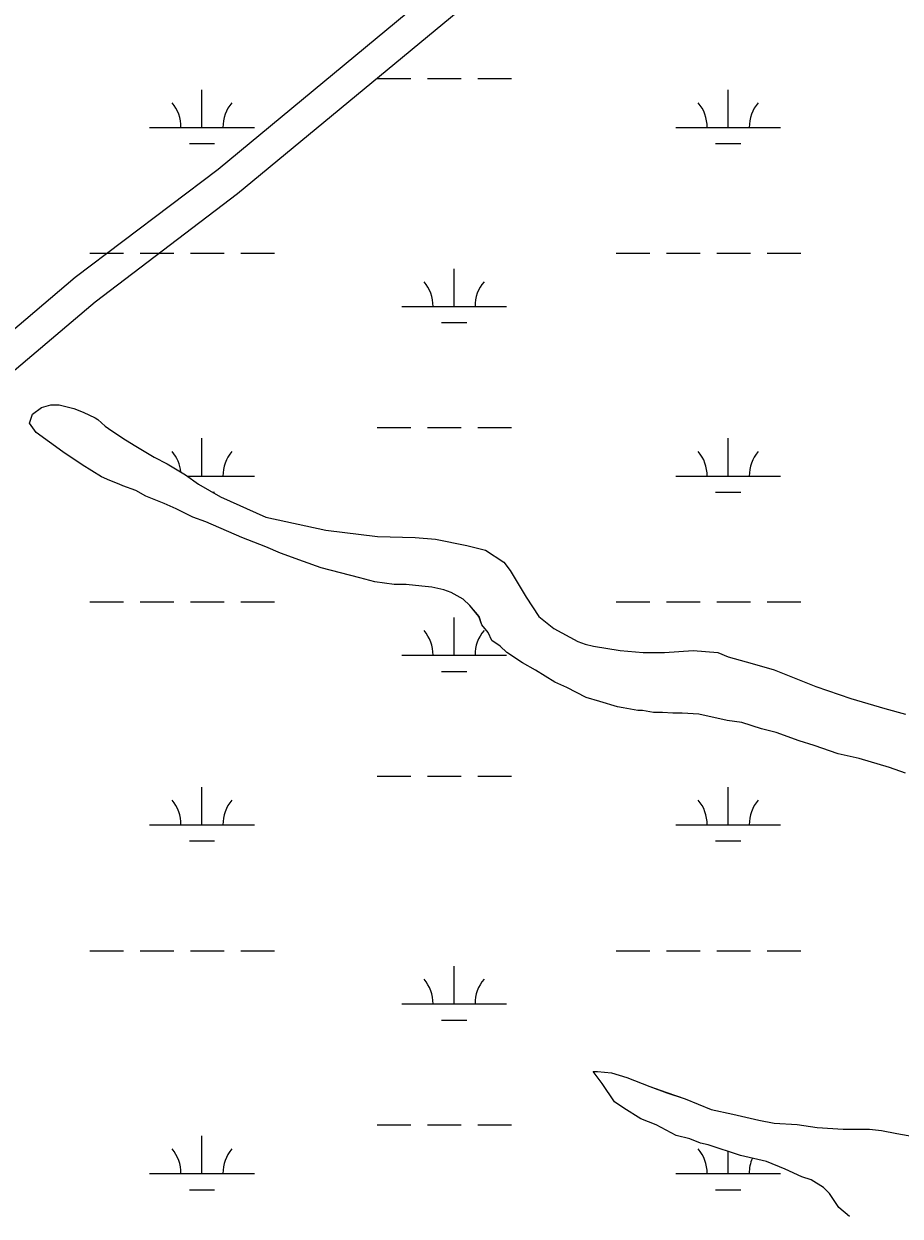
# Model space of a CAD drawing. Extents: x 3177185 to 3215018, y 812988 to 838321.
# Drawn here: x 3207616 to 3208452, y 818631 to 819768 of the extents above; entities that cross this region are included whole.
import ezdxf

# ---------------------------------------------------------------- set-up
doc = ezdxf.new("R2010")
doc.units = 0
for name, color, linetype in [('V-ROAD-CNTR', 7, 'Continuous'), ('V-SITE-VEGE', 7, 'Continuous'), ('V-WETL-SWMP', 7, 'Continuous')]:
    doc.layers.add(name, color=color, linetype=linetype)

msp = doc.modelspace()

# ---------------------------------------------------------------- linework, layer by layer
at = {"layer": 'V-ROAD-CNTR'}
for points in [[(3208139.7, 819947.2), (3208108, 819919.4), (3208096.8, 819886), (3208062.5, 819845.3), (3207801.6, 819629.2), (3207665.4, 819526), (3207487.4, 819375), (3207304, 819214.2)], [(3208166.1, 819930.4), (3208133.9, 819902.2), (3208123.4, 819871), (3208083.7, 819823.9), (3207820.2, 819605.7), (3207684.2, 819502.5), (3207507, 819352.3), (3207325.2, 819192.9)]]:
    msp.add_lwpolyline(points, dxfattribs=at)
at = {"layer": 'V-SITE-VEGE'}
for p, q in [((3207624.4, 819395.7), (3207633.2, 819401.9)), ((3207633.2, 819401.9), (3207642, 819404.5)), ((3207642, 819404.5), (3207649.9, 819404.5)), ((3207649.9, 819404.5), (3207664, 819401)), ((3207664, 819401), (3207672.8, 819397.5)), ((3207621.8, 819386.9), (3207624.4, 819395.7)), ((3207672.8, 819397.5), (3207684.2, 819392.2)), ((3207684.2, 819392.2), (3207686.9, 819390.5)), ((3207686.9, 819390.5), (3207693.9, 819384.3)), ((3207627.9, 819378.1), (3207621.8, 819386.9)), ((3207653.5, 819359.7), (3207627.9, 819378.1)), ((3207693.9, 819384.3), (3207700.1, 819379.9)), ((3207700.1, 819379.9), (3207713.3, 819371.2)), ((3207713.3, 819371.2), (3207723, 819365)), ((3207723, 819365), (3207740.6, 819354.5)), ((3207672, 819347.4), (3207653.5, 819359.7)), ((3207740.6, 819354.5), (3207752.9, 819348.3)), ((3207690.4, 819335.9), (3207672, 819347.4)), ((3207752.9, 819348.3), (3207770.5, 819337.8)), ((3207698.4, 819332.4), (3207690.4, 819335.9)), ((3207707.2, 819328.9), (3207698.4, 819332.4)), ((3207770.5, 819337.8), (3207782.8, 819329)), ((3207710.7, 819327.2), (3207707.2, 819328.9)), ((3207723, 819322.8), (3207710.7, 819327.2)), ((3207732.7, 819317.5), (3207723, 819322.8)), ((3207782.8, 819329), (3207804, 819316.7)), ((3207750.3, 819310.5), (3207732.7, 819317.5)), ((3207761.7, 819305.2), (3207750.3, 819310.5)), ((3207804, 819316.7), (3207847.1, 819297.4)), ((3207777.6, 819297.3), (3207761.7, 819305.2)), ((3207789.9, 819292.9), (3207777.6, 819297.3)), ((3207847.1, 819297.4), (3207904.3, 819285.1)), ((3207824.2, 819278), (3207789.9, 819292.9)), ((3207904.3, 819285.1), (3207953.6, 819279)), ((3207847.1, 819269.2), (3207824.2, 819278)), ((3207953.6, 819279), (3207989.7, 819278.1)), ((3207989.7, 819278.1), (3208009, 819276.4)), ((3208009, 819276.4), (3208039, 819270.2)), ((3207861.2, 819263), (3207847.1, 819269.2)), ((3207883.2, 819255.1), (3207861.2, 819263)), ((3208039, 819270.2), (3208056.6, 819265.9)), ((3208056.6, 819265.9), (3208074.2, 819254.4)), ((3207899.9, 819249), (3207883.2, 819255.1)), ((3208074.2, 819254.4), (3208080.3, 819246.5)), ((3207936.9, 819239.4), (3207899.9, 819249)), ((3207951, 819235.8), (3207936.9, 819239.4)), ((3208080.3, 819246.5), (3208095.3, 819221)), ((3207969.5, 819233.2), (3207951, 819235.8)), ((3207980.9, 819233.2), (3207969.5, 819233.2)), ((3207995.9, 819231.5), (3207980.9, 819233.2)), ((3208005.5, 819230.6), (3207995.9, 819231.5)), ((3208017, 819228), (3208005.5, 819230.6)), ((3208024, 819225.4), (3208017, 819228)), ((3208035.5, 819219.2), (3208024, 819225.4)), ((3208041.6, 819213), (3208035.5, 819219.2)), ((3208095.3, 819221), (3208107.6, 819202.5)), ((3208050.4, 819202.5), (3208041.6, 819213)), ((3208053.1, 819194.6), (3208050.4, 819202.5)), ((3208059.3, 819187.5), (3208053.1, 819194.6)), ((3208107.6, 819202.5), (3208121.7, 819191.1)), ((3208062.8, 819179.6), (3208059.3, 819187.5)), ((3208121.7, 819191.1), (3208144.6, 819178.8)), ((3208070.7, 819174.4), (3208062.8, 819179.6)), ((3208076.9, 819168.2), (3208070.7, 819174.4)), ((3208144.6, 819178.8), (3208151.7, 819176.2)), ((3208151.7, 819176.2), (3208159.6, 819174.4)), ((3208159.6, 819174.4), (3208185.1, 819170.1)), ((3208091.8, 819158.5), (3208076.9, 819168.2)), ((3208185.1, 819170.1), (3208207.1, 819168.3)), ((3208207.1, 819168.3), (3208227.3, 819168.3)), ((3208227.3, 819168.3), (3208254.6, 819170.1)), ((3208254.6, 819170.1), (3208278.4, 819168.4)), ((3208278.4, 819168.4), (3208288.1, 819164)), ((3208288.1, 819164), (3208311, 819157.8)), ((3208104.2, 819151.5), (3208091.8, 819158.5)), ((3208122.7, 819140.1), (3208104.2, 819151.5)), ((3208311, 819157.8), (3208332.1, 819151.7)), ((3208332.1, 819151.7), (3208371.7, 819135.9)), ((3208134.1, 819134.8), (3208122.7, 819140.1)), ((3208152.6, 819125.2), (3208134.1, 819134.8)), ((3208371.7, 819135.9), (3208405.1, 819124.5)), ((3208165.8, 819121.6), (3208152.6, 819125.2)), ((3208182.5, 819116.4), (3208165.8, 819121.6)), ((3208187.8, 819115.5), (3208182.5, 819116.4)), ((3208201.9, 819112.9), (3208187.8, 819115.5)), ((3208405.1, 819124.5), (3208437.7, 819114.8)), ((3208437.7, 819114.8), (3208457.1, 819109.6)), ((3208206.3, 819112.9), (3208201.9, 819112.9)), ((3208216.8, 819111.1), (3208206.3, 819112.9)), ((3208225.6, 819111.1), (3208216.8, 819111.1)), ((3208235.3, 819110.3), (3208225.6, 819111.1)), ((3208244.1, 819110.3), (3208235.3, 819110.3)), ((3208260, 819109.4), (3208244.1, 819110.3)), ((3208287.2, 819103.3), (3208260, 819109.4)), ((3208301.3, 819101.5), (3208287.2, 819103.3)), ((3208319.8, 819095.4), (3208301.3, 819101.5)), ((3208333.9, 819091.9), (3208319.8, 819095.4)), ((3208355.9, 819084), (3208333.9, 819091.9)), ((3208370, 819079.6), (3208355.9, 819084)), ((3208392.9, 819071.7), (3208370, 819079.6)), ((3208413.1, 819067.3), (3208392.9, 819071.7)), ((3208442.1, 819058.5), (3208413.1, 819067.3)), ((3208457.1, 819053.3), (3208442.1, 819058.5)), ((3208168, 818757), (3208159.2, 818768.7)), ((3208159.2, 818768.7), (3208163.6, 818768.7)), ((3208163.6, 818768.7), (3208176.8, 818767.3)), ((3208176.8, 818767.3), (3208191.4, 818762.9)), ((3208191.4, 818762.9), (3208213.4, 818754.2)), ((3208179.8, 818739.5), (3208168, 818757)), ((3208213.4, 818754.2), (3208229.5, 818748.3)), ((3208188.6, 818733.6), (3208179.8, 818739.5)), ((3208229.5, 818748.3), (3208247.1, 818742.5)), ((3208247.1, 818742.5), (3208272, 818732.3)), ((3208204.7, 818723.4), (3208188.6, 818733.6)), ((3208272, 818732.3), (3208292.5, 818728)), ((3208292.5, 818728), (3208317.4, 818722.2)), ((3208219.3, 818717.6), (3208204.7, 818723.4)), ((3208238.4, 818707.4), (3208219.3, 818717.6)), ((3208317.4, 818722.2), (3208332, 818719.3)), ((3208332, 818719.3), (3208354, 818717.9)), ((3208354, 818717.9), (3208373, 818715)), ((3208251.6, 818704.5), (3208238.4, 818707.4)), ((3208373, 818715), (3208397.9, 818713.5)), ((3208397.9, 818713.5), (3208422.8, 818713.6)), ((3208422.8, 818713.6), (3208434.5, 818712.2)), ((3208434.5, 818712.2), (3208449.1, 818709.3)), ((3208449.1, 818709.3), (3208474, 818704.9)), ((3208261.8, 818700.1), (3208251.6, 818704.5)), ((3208269.1, 818698.7), (3208261.8, 818700.1)), ((3208299.9, 818688.5), (3208269.1, 818698.7)), ((3208324.8, 818682.7), (3208299.9, 818688.5)), ((3208342.4, 818675.4), (3208324.8, 818682.7)), ((3208358.5, 818668.1), (3208342.4, 818675.4)), ((3208367.3, 818665.2), (3208358.5, 818668.1)), ((3208379, 818657.9), (3208367.3, 818665.2)), ((3208384.9, 818652.1), (3208379, 818657.9)), ((3208393.7, 818638.9), (3208384.9, 818652.1)), ((3208403.9, 818630.1), (3208393.7, 818638.9))]:
    msp.add_line(p, q, dxfattribs=at)
at = {"layer": 'V-WETL-SWMP'}
for p, q in [((3207953.3, 819715.7), (3207985.3, 819715.7)), ((3208001.3, 819715.7), (3208033.3, 819715.7)), ((3208049.3, 819715.7), (3208081.3, 819715.7)), ((3207786.2, 819669.2), (3207786.2, 819705.2)), ((3208288.1, 819669.2), (3208288.1, 819705.2)), ((3207736.2, 819669.2), (3207836.2, 819669.2)), ((3208238.1, 819669.2), (3208338.1, 819669.2)), ((3207774.2, 819653.8), (3207798.2, 819653.8)), ((3208276.1, 819653.8), (3208300.1, 819653.8)), ((3207679.4, 819549.2), (3207711.4, 819549.2)), ((3207727.4, 819549.2), (3207759.4, 819549.2)), ((3207775.4, 819549.2), (3207807.4, 819549.2)), ((3207823.4, 819549.2), (3207855.4, 819549.2)), ((3208181.3, 819549.2), (3208213.3, 819549.2)), ((3208229.3, 819549.2), (3208261.3, 819549.2)), ((3208277.3, 819549.2), (3208309.3, 819549.2)), ((3208325.3, 819549.2), (3208357.3, 819549.2)), ((3208026.7, 819498.4), (3208026.7, 819534.4)), ((3207976.7, 819498.4), (3208076.7, 819498.4)), ((3208014.7, 819483), (3208038.7, 819483)), ((3207624.4, 819395.7), (3207633.2, 819401.9)), ((3207633.2, 819401.9), (3207642, 819404.5)), ((3207642, 819404.5), (3207649.9, 819404.5)), ((3207649.9, 819404.5), (3207664, 819401)), ((3207664, 819401), (3207672.8, 819397.5)), ((3207621.8, 819386.9), (3207624.4, 819395.7)), ((3207672.8, 819397.5), (3207684.2, 819392.2)), ((3207684.2, 819392.2), (3207686.9, 819390.5)), ((3207686.9, 819390.5), (3207693.9, 819384.3)), ((3207627.9, 819378.1), (3207621.8, 819386.9)), ((3207653.5, 819359.7), (3207627.9, 819378.1)), ((3207693.9, 819384.3), (3207700.1, 819379.9)), ((3207700.1, 819379.9), (3207713.3, 819371.1)), ((3207953.3, 819383), (3207985.3, 819383)), ((3208001.3, 819383), (3208033.3, 819383)), ((3208049.3, 819383), (3208081.3, 819383)), ((3207713.3, 819371.1), (3207723, 819365)), ((3207723, 819365), (3207740.6, 819354.5)), ((3207786.2, 819336.6), (3207786.2, 819372.6)), ((3208288.1, 819336.6), (3208288.1, 819372.6)), ((3207672, 819347.4), (3207653.5, 819359.7)), ((3207740.6, 819354.5), (3207752.9, 819348.3)), ((3207690.4, 819335.9), (3207672, 819347.4)), ((3207752.9, 819348.3), (3207770.5, 819337.8)), ((3207698.4, 819332.4), (3207690.4, 819335.9)), ((3207707.2, 819328.9), (3207698.4, 819332.4)), ((3207770.5, 819337.8), (3207782.8, 819329)), ((3207772.2, 819336.6), (3207836.2, 819336.6)), ((3208238.1, 819336.6), (3208338.1, 819336.6)), ((3207710.7, 819327.2), (3207707.2, 819328.9)), ((3207723, 819322.8), (3207710.7, 819327.2)), ((3207732.7, 819317.5), (3207723, 819322.8)), ((3207782.8, 819329), (3207804, 819316.7)), ((3207796.3, 819321.1), (3207798.2, 819321.1)), ((3208276.1, 819321.1), (3208300.1, 819321.1)), ((3207750.3, 819310.5), (3207732.7, 819317.5)), ((3207761.7, 819305.2), (3207750.3, 819310.5)), ((3207804, 819316.7), (3207847.1, 819297.4)), ((3207777.6, 819297.3), (3207761.7, 819305.2)), ((3207789.9, 819292.9), (3207777.6, 819297.3)), ((3207847.1, 819297.4), (3207904.3, 819285.1)), ((3207824.2, 819278), (3207789.9, 819292.9)), ((3207904.3, 819285.1), (3207953.6, 819279)), ((3207847.1, 819269.2), (3207824.2, 819278)), ((3207953.6, 819279), (3207989.7, 819278.1)), ((3207989.7, 819278.1), (3208009, 819276.4)), ((3208009, 819276.4), (3208039, 819270.2)), ((3207861.2, 819263), (3207847.1, 819269.2)), ((3207883.2, 819255.1), (3207861.2, 819263)), ((3208039, 819270.2), (3208056.6, 819265.9)), ((3208056.6, 819265.9), (3208074.2, 819254.4)), ((3207899.9, 819249), (3207883.2, 819255.1)), ((3208074.2, 819254.4), (3208080.3, 819246.5)), ((3207936.9, 819239.4), (3207899.9, 819249)), ((3207951, 819235.8), (3207936.9, 819239.4)), ((3208080.3, 819246.5), (3208095.3, 819221)), ((3207969.5, 819233.2), (3207951, 819235.8)), ((3207980.9, 819233.2), (3207969.5, 819233.2)), ((3207995.9, 819231.5), (3207980.9, 819233.2)), ((3208005.6, 819230.6), (3207995.9, 819231.5)), ((3208017, 819228), (3208005.6, 819230.6)), ((3208024, 819225.4), (3208017, 819228)), ((3207679.4, 819216.5), (3207711.4, 819216.5)), ((3207727.4, 819216.5), (3207759.4, 819216.5)), ((3207775.4, 819216.5), (3207807.4, 819216.5)), ((3207823.4, 819216.5), (3207855.4, 819216.5)), ((3208035.5, 819219.2), (3208024, 819225.4)), ((3208041.6, 819213), (3208035.5, 819219.2)), ((3208095.3, 819221), (3208107.6, 819202.5)), ((3208181.3, 819216.5), (3208213.3, 819216.5)), ((3208229.3, 819216.5), (3208261.3, 819216.5)), ((3208277.3, 819216.5), (3208309.3, 819216.5)), ((3208325.3, 819216.5), (3208357.3, 819216.5)), ((3208050.5, 819202.5), (3208041.6, 819213)), ((3208026.7, 819165.8), (3208026.7, 819201.8)), ((3208053.1, 819194.6), (3208050.5, 819202.5)), ((3208059.3, 819187.5), (3208053.1, 819194.6)), ((3208107.6, 819202.5), (3208121.7, 819191.1)), ((3208062.8, 819179.6), (3208059.3, 819187.5)), ((3208121.7, 819191.1), (3208144.6, 819178.8)), ((3208070.7, 819174.4), (3208062.8, 819179.6)), ((3208076.9, 819168.2), (3208070.7, 819174.4)), ((3208144.6, 819178.8), (3208151.7, 819176.2)), ((3208151.7, 819176.2), (3208159.6, 819174.4)), ((3208159.6, 819174.4), (3208185.1, 819170.1)), ((3207976.7, 819165.8), (3208076.7, 819165.8)), ((3208091.8, 819158.5), (3208076.9, 819168.2)), ((3208185.1, 819170.1), (3208207.1, 819168.3)), ((3208207.1, 819168.3), (3208227.3, 819168.3)), ((3208227.3, 819168.3), (3208254.6, 819170.1)), ((3208254.6, 819170.1), (3208278.4, 819168.4)), ((3208278.4, 819168.4), (3208288.1, 819164)), ((3208288.1, 819164), (3208311, 819157.8)), ((3208014.7, 819150.3), (3208038.7, 819150.3)), ((3208104.2, 819151.5), (3208091.8, 819158.5)), ((3208122.7, 819140.1), (3208104.2, 819151.5)), ((3208311, 819157.8), (3208332.1, 819151.7)), ((3208332.1, 819151.7), (3208371.7, 819135.9)), ((3208134.1, 819134.8), (3208122.7, 819140.1)), ((3208152.6, 819125.2), (3208134.1, 819134.8)), ((3208371.7, 819135.9), (3208405.1, 819124.5)), ((3208165.8, 819121.6), (3208152.6, 819125.2)), ((3208182.5, 819116.4), (3208165.8, 819121.6)), ((3208187.8, 819115.5), (3208182.5, 819116.4)), ((3208201.9, 819112.9), (3208187.8, 819115.5)), ((3208405.1, 819124.5), (3208437.7, 819114.8)), ((3208437.7, 819114.8), (3208457.1, 819109.6)), ((3208206.3, 819112.9), (3208201.9, 819112.9)), ((3208216.8, 819111.1), (3208206.3, 819112.9)), ((3208225.6, 819111.1), (3208216.8, 819111.1)), ((3208235.3, 819110.3), (3208225.6, 819111.1)), ((3208244.1, 819110.3), (3208235.3, 819110.3)), ((3208260, 819109.4), (3208244.1, 819110.3)), ((3208287.2, 819103.3), (3208260, 819109.4)), ((3208301.3, 819101.5), (3208287.2, 819103.3)), ((3208319.8, 819095.4), (3208301.3, 819101.5)), ((3208333.9, 819091.9), (3208319.8, 819095.4)), ((3208355.9, 819084), (3208333.9, 819091.9)), ((3208370, 819079.6), (3208355.9, 819084)), ((3208392.9, 819071.7), (3208370, 819079.6)), ((3208413.1, 819067.3), (3208392.9, 819071.7)), ((3208442.1, 819058.5), (3208413.1, 819067.3)), ((3208457.1, 819053.3), (3208442.1, 819058.5)), ((3207953.3, 819050.3), (3207985.3, 819050.3)), ((3208001.3, 819050.3), (3208033.3, 819050.3)), ((3208049.3, 819050.3), (3208081.3, 819050.3)), ((3207786.2, 819003.9), (3207786.2, 819039.9)), ((3208288.1, 819003.9), (3208288.1, 819039.9)), ((3207736.2, 819003.9), (3207836.2, 819003.9)), ((3208238.1, 819003.9), (3208338.1, 819003.9)), ((3207774.2, 818988.5), (3207798.2, 818988.5)), ((3208276.1, 818988.5), (3208300.1, 818988.5)), ((3207679.4, 818883.8), (3207711.4, 818883.8)), ((3207727.4, 818883.8), (3207759.4, 818883.8)), ((3207775.4, 818883.8), (3207807.4, 818883.8)), ((3207823.4, 818883.8), (3207855.4, 818883.8)), ((3208181.3, 818883.8), (3208213.3, 818883.8)), ((3208229.3, 818883.8), (3208261.3, 818883.8)), ((3208277.3, 818883.8), (3208309.3, 818883.8)), ((3208325.3, 818883.8), (3208357.3, 818883.8)), ((3208026.7, 818833.1), (3208026.7, 818869.1)), ((3207976.7, 818833.1), (3208076.7, 818833.1)), ((3208014.7, 818817.7), (3208038.7, 818817.7)), ((3208168, 818757), (3208159.2, 818768.7)), ((3208159.2, 818768.7), (3208163.6, 818768.7)), ((3208163.6, 818768.7), (3208176.8, 818767.3)), ((3208176.8, 818767.3), (3208191.4, 818762.9)), ((3208191.4, 818762.9), (3208213.4, 818754.2)), ((3208179.8, 818739.5), (3208168, 818757)), ((3208213.4, 818754.2), (3208229.5, 818748.4)), ((3208188.6, 818733.6), (3208179.8, 818739.5)), ((3208229.5, 818748.4), (3208247.1, 818742.5)), ((3208247.1, 818742.5), (3208272, 818732.3)), ((3208204.7, 818723.4), (3208188.6, 818733.6)), ((3208272, 818732.3), (3208292.5, 818728)), ((3208292.5, 818728), (3208317.4, 818722.2)), ((3207953.3, 818717.7), (3207985.3, 818717.7)), ((3208001.3, 818717.7), (3208033.3, 818717.7)), ((3208049.3, 818717.7), (3208081.3, 818717.7)), ((3208219.3, 818717.6), (3208204.7, 818723.4)), ((3208238.4, 818707.4), (3208219.3, 818717.6)), ((3208317.4, 818722.2), (3208332, 818719.3)), ((3208332, 818719.3), (3208354, 818717.9)), ((3208354, 818717.9), (3208373, 818715)), ((3207786.2, 818671.2), (3207786.2, 818707.2)), ((3208251.6, 818704.5), (3208238.4, 818707.4)), ((3208373, 818715), (3208397.9, 818713.6)), ((3208397.9, 818713.6), (3208422.8, 818713.6)), ((3208422.8, 818713.6), (3208434.5, 818712.2)), ((3208434.5, 818712.2), (3208449.1, 818709.3)), ((3208449.1, 818709.3), (3208474, 818704.9)), ((3208261.8, 818700.1), (3208251.6, 818704.5)), ((3208269.1, 818698.7), (3208261.8, 818700.1)), ((3208299.9, 818688.5), (3208269.1, 818698.7)), ((3208288.1, 818671.2), (3208288.1, 818692.4)), ((3208324.8, 818682.7), (3208299.9, 818688.5)), ((3208342.4, 818675.4), (3208324.8, 818682.7)), ((3207736.2, 818671.2), (3207836.2, 818671.2)), ((3208238.1, 818671.2), (3208338.1, 818671.2)), ((3208358.5, 818668.1), (3208342.4, 818675.4)), ((3208367.3, 818665.2), (3208358.5, 818668.1)), ((3208379, 818657.9), (3208367.3, 818665.2)), ((3207774.2, 818655.8), (3207798.2, 818655.8)), ((3208276.1, 818655.8), (3208300.1, 818655.8)), ((3208384.8, 818652.1), (3208379, 818657.9)), ((3208393.7, 818638.9), (3208384.8, 818652.1)), ((3208403.9, 818630.1), (3208393.7, 818638.9))]:
    msp.add_line(p, q, dxfattribs=at)
for centre, start, end in [((3207731, 819669.7), 359.2282, 40.7718), ((3207841.4, 819669.7), 139.2282, 180.7718), ((3208232.9, 819669.7), 359.2282, 40.7718), ((3208343.4, 819669.7), 139.2282, 180.7718), ((3207971.4, 819498.9), 359.2282, 40.7718), ((3208081.9, 819498.9), 139.2282, 180.7718), ((3207731, 819337), 5.5258, 40.7718), ((3207841.4, 819337), 139.2282, 180.7718), ((3208232.9, 819337), 359.2282, 40.7718), ((3208343.4, 819337), 139.2282, 180.7718), ((3207971.4, 819166.2), 359.2282, 40.7718), ((3208081.9, 819166.2), 139.2282, 180.7718), ((3207731, 819004.4), 359.2282, 40.7718), ((3207841.4, 819004.4), 139.2282, 180.7718), ((3208232.9, 819004.4), 359.2282, 40.7718), ((3208343.4, 819004.4), 139.2282, 180.7718), ((3207971.4, 818833.6), 359.2282, 40.7718), ((3208081.9, 818833.6), 139.2282, 180.7718), ((3207731, 818671.7), 359.2282, 40.7718), ((3207841.4, 818671.7), 139.2282, 180.7718), ((3208232.9, 818671.7), 359.2282, 40.7718), ((3208343.4, 818671.7), 156.2912, 180.7718)]:
    msp.add_arc(centre, 35.2, start, end, dxfattribs=at)

doc.saveas('drawing.dxf')
